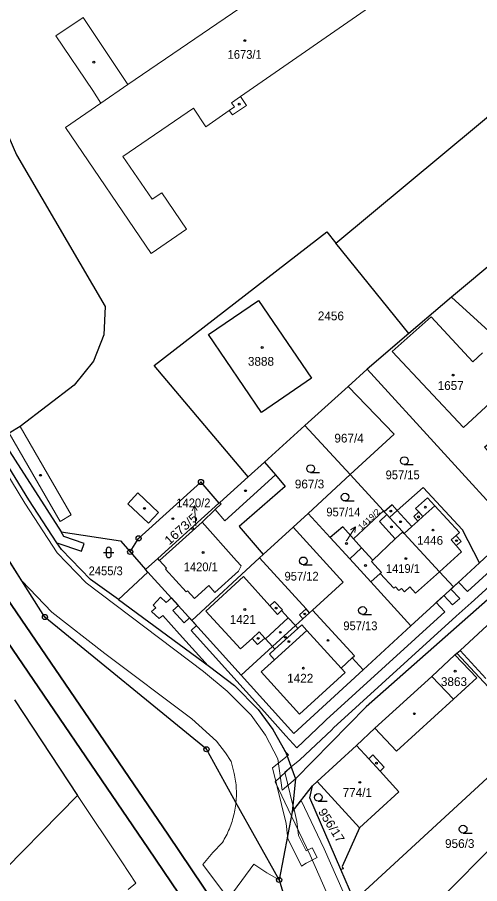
# Model space of a CAD drawing. Extents: x -679733 to -673243, y -1075091 to -1066557.
# Drawn here: x -676461.4 to -676371.8, y -1070583.9 to -1070416.1 of the extents above; entities that cross this region are included whole.
import ezdxf
from ezdxf.enums import TextEntityAlignment as Align

# ---------------------------------------------------------------- set-up
doc = ezdxf.new("R2010")
doc.units = 0
doc.header["$LTSCALE"] = 0.68
for name, color, linetype, lineweight in [('1', 7, 'Continuous', 25), ('13', 7, 'Continuous', 13), ('3', 7, 'Continuous', 25), ('4', 7, 'Continuous', 13), ('5', 7, 'Continuous', 25), ('6', 7, 'Continuous', 35), ('7', 7, 'Continuous', 13), ('8', 7, 'Continuous', 25)]:
    doc.layers.add(name, color=color, linetype=linetype, lineweight=lineweight)
doc.layers.add('2', color=7, linetype='Continuous')

msp = doc.modelspace()

# ---------------------------------------------------------------- linework, layer by layer
at = {"layer": '1'}
for p, q in [((-676385.49, -1070477.36), (-676399.68, -1070459.86)), ((-676365.21, -1070460.3), (-676377.27, -1070470.35)), ((-676393.58, -1070484.3), (-676397.29, -1070487.65)), ((-676397.29, -1070487.65), (-676405.65, -1070495.2)), ((-676416.66, -1070505.15), (-676413.49, -1070502.29)), ((-676396.89, -1070504.69), (-676405.02, -1070512.26)), ((-676390.43, -1070511.72), (-676396.89, -1070504.69)), ((-676434.15, -1070520.95), (-676422.31, -1070510.25)), ((-676421.89, -1070510.38), (-676423.04, -1070511.45)), ((-676422.14, -1070510.1), (-676421.89, -1070510.38)), ((-676400.79, -1070516.87), (-676396.98, -1070521.03)), ((-676436.1, -1070523.57), (-676436.53, -1070523.1)), ((-676408.1, -1070570), (-676410.65, -1070583.19))]:
    msp.add_line(p, q, dxfattribs=at)
for points in [[(-676410.65, -1070583.19), (-676419.01, -1070568.17), (-676424.73, -1070557.89), (-676456.02, -1070532.28), (-676460.49, -1070525.24), (-676504.87, -1070455.71), (-676507.44, -1070451.99), (-676552.97, -1070379.79)], [(-676399.68, -1070459.86), (-676330.15, -1070402.03), (-676333.27, -1070391.74), (-676329.36, -1070387.4)], [(-676481.39, -1070405.98), (-676468.37, -1070427.14), (-676461.5, -1070442.8), (-676444.33, -1070472.16), (-676444.59, -1070477.64), (-676446.58, -1070482.73), (-676450.36, -1070487.35), (-676460.81, -1070495.4), (-676462.97, -1070496.65), (-676464.59, -1070497.59), (-676452.88, -1070515.81)], [(-676453.69, -1070517.9), (-676459.14, -1070509.59), (-676480.89, -1070474.15), (-676496.18, -1070451.02), (-676499.33, -1070445.92), (-676503.98, -1070439.61), (-676504.44, -1070438.73), (-676505.08, -1070436.83), (-676505.19, -1070436.42)], [(-676283.83, -1070451.63), (-676309.29, -1070474.03), (-676329.29, -1070492.8), (-676393.81, -1070549.68), (-676407.48, -1070563.59), (-676408.1, -1070570), (-676404.16, -1070564.97), (-676403.29, -1070564.16)], [(-676416.66, -1070505.15), (-676434.88, -1070483.56), (-676401.43, -1070457.7), (-676399.68, -1070459.86)], [(-676377.27, -1070470.35), (-676379.01, -1070471.81), (-676385.49, -1070477.36), (-676393.58, -1070484.3)], [(-676360.34, -1070511.06), (-676361.38, -1070509.91), (-676359.37, -1070507.99), (-676363.71, -1070503.25), (-676365.76, -1070505.03), (-676370.83, -1070499.38), (-676357.84, -1070488.02), (-676377.27, -1070470.35)], [(-676393.58, -1070484.3), (-676365.03, -1070515.53), (-676360.34, -1070511.06)], [(-676397.29, -1070487.65), (-676388.37, -1070496.88), (-676396.89, -1070504.69)], [(-676396.89, -1070504.69), (-676405.65, -1070495.2), (-676413.49, -1070502.29)], [(-676413.49, -1070502.29), (-676411.38, -1070504.77), (-676409.5, -1070506.98), (-676418.36, -1070514.72), (-676413.72, -1070520.18)], [(-676439.5, -1070519.67), (-676437.87, -1070517.05), (-676425.79, -1070506.14), (-676422.31, -1070510.25), (-676422.14, -1070510.1), (-676416.66, -1070505.15)], [(-676376.2, -1070539.3), (-676375.6, -1070538.75), (-676364.23, -1070528.25), (-676364.95, -1070527.47), (-676364.22, -1070526.79), (-676346.9, -1070511.73), (-676340.18, -1070505.73)], [(-676371.84, -1070521.79), (-676375.1, -1070515.41), (-676382.75, -1070507.17), (-676387.76, -1070511.63), (-676388.78, -1070510.53), (-676390.27, -1070511.9)], [(-676423.04, -1070511.45), (-676425.57, -1070513.9), (-676433.8, -1070521.33), (-676434.15, -1070520.95)], [(-676400.79, -1070516.87), (-676405.02, -1070512.26), (-676407.95, -1070514.86)], [(-676376.9, -1070526.44), (-676379.58, -1070523.52), (-676386.42, -1070516.08), (-676386.68, -1070515.8), (-676389.26, -1070512.99), (-676389.76, -1070512.45), (-676390.27, -1070511.9), (-676390.43, -1070511.72), (-676396.21, -1070517.15)], [(-676396.21, -1070517.15), (-676398.3, -1070514.8), (-676400.79, -1070516.87)], [(-676453.69, -1070517.9), (-676448.92, -1070519.51), (-676448.4, -1070518.01), (-676452.34, -1070516.68), (-676452.88, -1070515.81)], [(-676452.88, -1070515.81), (-676441.37, -1070517.51), (-676439.5, -1070519.67)], [(-676407.95, -1070514.86), (-676413.72, -1070520.18), (-676414.42, -1070520.82)], [(-676404.17, -1070530.92), (-676398.22, -1070525.5), (-676407.95, -1070514.86)], [(-676365.03, -1070515.53), (-676371.84, -1070521.79), (-676376.9, -1070526.44), (-676385.12, -1070533.97), (-676394.39, -1070542.5)], [(-676441.75, -1070528.9), (-676447.18, -1070525), (-676452.83, -1070519.21), (-676453.69, -1070517.9)], [(-676396.21, -1070517.15), (-676394.68, -1070518.87), (-676396.98, -1070521.03)], [(-676439.5, -1070519.67), (-676436.53, -1070523.1), (-676434.15, -1070520.95)], [(-676404.77, -1070531.46), (-676405.44, -1070530.72), (-676414.42, -1070520.82), (-676427.55, -1070532.93)], [(-676396.98, -1070521.03), (-676392.89, -1070525.49), (-676385.12, -1070533.97)], [(-676394.39, -1070542.5), (-676407.79, -1070554.83), (-676418.01, -1070543.51), (-676427.55, -1070532.93), (-676436.1, -1070523.57), (-676441.75, -1070528.9)], [(-676441.75, -1070528.9), (-676424.15, -1070541.89), (-676419.29, -1070545.52), (-676414.68, -1070550.16), (-676411.87, -1070554.05), (-676409.35, -1070558.54), (-676407.48, -1070563.59)], [(-676418.01, -1070543.51), (-676411.94, -1070537.99), (-676407.5, -1070533.95), (-676406.03, -1070532.61), (-676404.77, -1070531.46)], [(-676394.39, -1070542.5), (-676396.47, -1070540.19), (-676396.07, -1070539.82), (-676404.17, -1070530.92), (-676404.77, -1070531.46)], [(-676403.29, -1070564.16), (-676395.66, -1070557.17), (-676392.08, -1070553.81), (-676381.08, -1070543.79), (-676376.59, -1070539.63), (-676376.2, -1070539.3)], [(-676396.19, -1070587.01), (-676395.64, -1070586.78), (-676361.39, -1070555.23), (-676376.2, -1070539.3)], [(-676376.59, -1070539.63), (-676372.34, -1070544.03), (-676376.84, -1070548.2), (-676381.08, -1070543.79)], [(-676461.93, -1070548.29), (-676449.68, -1070566.86), (-676467.12, -1070584.54), (-676466.72, -1070585.07)], [(-676398.68, -1070581.2), (-676404.7, -1070567.28), (-676404.16, -1070564.97)], [(-676403.29, -1070564.16), (-676395.06, -1070573.13), (-676398.45, -1070580.61), (-676398.27, -1070581.02), (-676398.68, -1070581.2)], [(-676365.1, -1070572.69), (-676370.24, -1070577.59), (-676377.67, -1070585.1), (-676378.85, -1070586.37)], [(-676368.1, -1070638.27), (-676376.95, -1070620.63), (-676391.08, -1070599.07), (-676396.19, -1070587.01), (-676398.68, -1070581.2)], [(-676410.65, -1070583.19), (-676405.09, -1070601.8), (-676351.13, -1070679.38)]]:
    msp.add_lwpolyline(points, dxfattribs=at)
msp.add_lwpolyline([(-676414.08, -1070492.65), (-676424.36, -1070477.56), (-676414.65, -1070470.98), (-676404.39, -1070486.05)], close=True, dxfattribs=at)
at = {"layer": '13'}
msp.add_lwpolyline([(-676355.16, -1070510.05), (-676374.18, -1070527.35), (-676375.93, -1070525.55), (-676377.4, -1070526.9), (-676375.66, -1070528.69), (-676377.04, -1070529.92), (-676378.73, -1070528.12), (-676380.21, -1070529.47), (-676378.53, -1070531.26), (-676401.56, -1070552.2), (-676401.95, -1070552.58), (-676407.24, -1070557.6), (-676409.37, -1070555.31), (-676413.47, -1070550.62), (-676427.72, -1070534.9), (-676426.64, -1070533.94), (-676427.99, -1070532.45), (-676429.06, -1070533.41), (-676431.24, -1070531), (-676430.17, -1070530.06), (-676431.53, -1070528.58), (-676432.55, -1070529.48), (-676433.63, -1070528.46), (-676435.08, -1070529.99), (-676434.55, -1070530.49), (-676435.36, -1070531.22), (-676433.86, -1070532.56), (-676433.2, -1070531.97), (-676429.96, -1070535.57), (-676424.39, -1070541.71), (-676424.15, -1070541.89), (-676419.29, -1070545.52), (-676414.68, -1070550.16), (-676411.87, -1070554.05), (-676409.52, -1070558.24), (-676408.82, -1070558.99), (-676409.1, -1070559.22), (-676408.33, -1070561.3), (-676406.66, -1070559.96), (-676400.47, -1070554.1), (-676400.1, -1070553.72), (-676376.35, -1070532.13), (-676373.47, -1070529.56), (-676354.46, -1070512.27)], dxfattribs=at)
for points in [[(-676411.93, -1070561.49), (-676409.28, -1070572.24), (-676409, -1070574.65), (-676408.94, -1070575.16), (-676406.34, -1070580.55), (-676405.38, -1070579.92), (-676403.3, -1070578.84), (-676404.27, -1070576.97), (-676405.43, -1070577.57), (-676406.88, -1070574.56), (-676407.2, -1070571.86), (-676407.76, -1070569.57), (-676408.1, -1070570), (-676407.98, -1070568.71), (-676409.56, -1070562.29), (-676408.33, -1070561.3), (-676409.1, -1070559.22)], [(-676376.16, -1070622.2), (-676378.67, -1070624.4), (-676383.36, -1070615.98), (-676392.12, -1070599.36), (-676401.94, -1070577.15), (-676406.38, -1070567.8), (-676408.1, -1070570), (-676407.63, -1070565.16), (-676407.48, -1070563.59), (-676408.33, -1070561.3), (-676411.4, -1070564.2), (-676408.26, -1070570.83), (-676404.66, -1070578.41), (-676394.82, -1070600.66), (-676386, -1070617.42), (-676379.47, -1070629.1), (-676374.77, -1070624.97)], [(-676407.76, -1070569.57), (-676407.98, -1070568.71), (-676408.1, -1070570)]]:
    msp.add_lwpolyline(points, close=True, dxfattribs=at)
at = {"layer": '3'}
for p, q in [((-676386.403, -1070502.76), (-676384.653, -1070502.76)), ((-676404.553, -1070504.3), (-676402.803, -1070504.3)), ((-676397.873, -1070509.81), (-676396.123, -1070509.81)), ((-676444.661, -1070519.771), (-676442.659, -1070519.771)), ((-676444.161, -1070519.271), (-676444.161, -1070520.272)), ((-676443.159, -1070520.272), (-676443.159, -1070519.271)), ((-676405.973, -1070522.16), (-676404.223, -1070522.16)), ((-676394.493, -1070531.76), (-676392.743, -1070531.76)), ((-676403.073, -1070567.96), (-676401.323, -1070567.96)), ((-676375.003, -1070574.11), (-676373.253, -1070574.11))]:
    msp.add_line(p, q, dxfattribs=at)
for centre in [(-676386.4029, -1070502.0098), (-676404.5529, -1070503.5498), (-676397.8729, -1070509.0598), (-676405.9729, -1070521.4098), (-676394.4929, -1070531.0098), (-676403.0729, -1070567.2098), (-676375.0029, -1070573.3598)]:
    msp.add_circle(centre, 0.75, dxfattribs=at)
for centre, start, end in [((-676443.66, -1070519.2709), 0, 180), ((-676443.66, -1070520.2709), 180, 359.98789)]:
    msp.add_arc(centre, 0.5, start, end, dxfattribs=at)
at = {"layer": '4'}
for p, q in [((-676439.94, -1070429.17), (-676395.64, -1070398.87)), ((-676418.15, -1070431.49), (-676387.75, -1070410.44)), ((-676453.88, -1070419.71), (-676448.61, -1070416.19)), ((-676448.61, -1070416.19), (-676441.5, -1070426.83)), ((-676446.77, -1070430.35), (-676453.88, -1070419.71)), ((-676441.5, -1070426.83), (-676439.94, -1070429.17)), ((-676445.17, -1070432.75), (-676439.94, -1070429.17)), ((-676446.77, -1070430.35), (-676445.17, -1070432.75)), ((-676419.88, -1070432.69), (-676418.15, -1070431.49)), ((-676418.15, -1070431.49), (-676416.96, -1070433.22)), ((-676452.06, -1070437.46), (-676445.17, -1070432.75)), ((-676440.91, -1070443.12), (-676427.25, -1070433.77)), ((-676427.25, -1070433.77), (-676424.82, -1070437.33)), ((-676424.82, -1070437.33), (-676420.3, -1070434.19)), ((-676420.3, -1070434.19), (-676419.31, -1070433.51)), ((-676420.3, -1070434.19), (-676419.7, -1070435.06)), ((-676419.31, -1070433.51), (-676419.88, -1070432.69)), ((-676416.96, -1070433.22), (-676419.7, -1070435.06)), ((-676435.44, -1070461.86), (-676452.06, -1070437.46)), ((-676435.26, -1070451.38), (-676440.91, -1070443.12)), ((-676435.26, -1070451.38), (-676433.4, -1070450.11)), ((-676433.4, -1070450.11), (-676428.6, -1070457.19)), ((-676435.44, -1070461.86), (-676428.6, -1070457.19)), ((-676388.74, -1070480.86), (-676381.22, -1070474.17)), ((-676373.12, -1070482.87), (-676381.22, -1070474.17)), ((-676481.61, -1070474.78), (-676459.92, -1070510.21)), ((-676488.71, -1070480.32), (-676460.49, -1070525.24)), ((-676374.95, -1070495.6), (-676388.74, -1070480.86)), ((-676371.23, -1070481.11), (-676373.12, -1070482.87)), ((-676374.95, -1070495.6), (-676367.62, -1070488.78)), ((-676460.81, -1070495.4), (-676450.91, -1070512.52)), ((-676453.07, -1070513.78), (-676462.97, -1070496.65)), ((-676421.15, -1070513.63), (-676411.38, -1070504.77)), ((-676439.93, -1070510.39), (-676438.04, -1070508.26)), ((-676438.04, -1070508.26), (-676434.03, -1070512.05)), ((-676381.92, -1070509.19), (-676384.21, -1070511.26)), ((-676380.5, -1070510.74), (-676381.92, -1070509.19)), ((-676453.62, -1070519.83), (-676459.92, -1070510.21)), ((-676435.98, -1070514.13), (-676439.93, -1070510.39)), ((-676423.04, -1070511.45), (-676421.15, -1070513.63)), ((-676384.21, -1070511.26), (-676383.61, -1070511.92)), ((-676382.81, -1070512.81), (-676380.5, -1070510.74)), ((-676375.7, -1070515.92), (-676380.5, -1070510.74)), ((-676450.91, -1070512.52), (-676453.07, -1070513.78)), ((-676434.03, -1070512.05), (-676435.98, -1070514.13)), ((-676391.22, -1070513.8), (-676389.76, -1070512.45)), ((-676389.26, -1070512.99), (-676387.76, -1070511.63)), ((-676387.76, -1070511.63), (-676384.92, -1070514.72)), ((-676384.57, -1070512.79), (-676383.61, -1070511.92)), ((-676383.77, -1070513.69), (-676384.57, -1070512.79)), ((-676383.77, -1070513.69), (-676382.81, -1070512.81)), ((-676383.61, -1070511.92), (-676382.81, -1070512.81)), ((-676425.57, -1070513.9), (-676418.88, -1070521.39)), ((-676388.14, -1070517.15), (-676391.22, -1070513.8)), ((-676386.42, -1070516.08), (-676384.92, -1070514.72)), ((-676384.92, -1070514.72), (-676383.77, -1070513.69)), ((-676388.14, -1070517.15), (-676386.68, -1070515.8)), ((-676377.32, -1070517.3), (-676376.35, -1070516.48)), ((-676376.35, -1070516.48), (-676375.7, -1070515.92)), ((-676375.37, -1070517.64), (-676376.35, -1070516.48)), ((-676392.52, -1070521.29), (-676388.14, -1070517.15)), ((-676376.33, -1070518.46), (-676377.32, -1070517.3)), ((-676376.33, -1070518.46), (-676375.37, -1070517.64)), ((-676453.62, -1070519.83), (-676448.04, -1070525.69)), ((-676394.68, -1070518.87), (-676392.52, -1070521.29)), ((-676375.32, -1070519.65), (-676379.58, -1070523.52)), ((-676375.32, -1070519.65), (-676376.33, -1070518.46)), ((-676433.8, -1070521.33), (-676432.45, -1070522.8)), ((-676418.88, -1070521.39), (-676418.01, -1070522.37)), ((-676392.75, -1070521.5), (-676392.52, -1070521.29)), ((-676390.81, -1070523.65), (-676392.75, -1070521.5)), ((-676432.45, -1070522.8), (-676432.67, -1070523)), ((-676432.67, -1070523), (-676428.65, -1070527.38)), ((-676418.01, -1070522.37), (-676418.5, -1070523.41)), ((-676424.85, -1070531.12), (-676417.54, -1070524.44)), ((-676418.5, -1070523.41), (-676423.08, -1070527.5)), ((-676417.54, -1070524.44), (-676412.43, -1070530.13)), ((-676392.89, -1070525.49), (-676391.05, -1070523.86)), ((-676391.05, -1070523.86), (-676390.81, -1070523.65)), ((-676391.05, -1070523.86), (-676388.41, -1070526.7)), ((-676379.58, -1070523.52), (-676384.22, -1070527.68)), ((-676454.69, -1070531.31), (-676460.49, -1070525.24)), ((-676448.04, -1070525.69), (-676425.33, -1070542.82)), ((-676424.27, -1070526.17), (-676427.07, -1070528.66)), ((-676423.08, -1070527.5), (-676424.27, -1070526.17)), ((-676388.41, -1070526.7), (-676388.11, -1070526.42)), ((-676388.11, -1070526.42), (-676387.43, -1070527.15)), ((-676386.37, -1070527.4), (-676385.33, -1070526.44)), ((-676384.22, -1070527.68), (-676385.33, -1070526.44)), ((-676428.65, -1070527.38), (-676428.43, -1070527.18)), ((-676428.43, -1070527.18), (-676427.07, -1070528.66)), ((-676387.43, -1070527.15), (-676386.97, -1070526.73)), ((-676386.97, -1070526.73), (-676386.37, -1070527.4)), ((-676412.43, -1070530.13), (-676411.52, -1070529.28)), ((-676411.52, -1070529.28), (-676410.02, -1070530.9)), ((-676454.69, -1070531.31), (-676444.39, -1070539.33)), ((-676418.14, -1070538.47), (-676424.85, -1070531.12)), ((-676412.43, -1070530.13), (-676410.97, -1070531.76)), ((-676410.97, -1070531.76), (-676410.17, -1070531.03)), ((-676410.02, -1070530.9), (-676410.17, -1070531.03)), ((-676410.17, -1070531.03), (-676408.88, -1070532.45)), ((-676405.44, -1070530.72), (-676406.7, -1070531.87)), ((-676408.88, -1070532.45), (-676413.31, -1070536.49)), ((-676408.88, -1070532.45), (-676407.5, -1070533.95)), ((-676406.7, -1070531.87), (-676406.03, -1070532.61)), ((-676411.47, -1070538.51), (-676407.01, -1070534.5)), ((-676407.5, -1070533.95), (-676407.01, -1070534.5)), ((-676407.01, -1070534.5), (-676406.25, -1070533.82)), ((-676405.28, -1070534.88), (-676406.25, -1070533.82)), ((-676415.89, -1070536.41), (-676418.14, -1070538.47)), ((-676414.52, -1070535.17), (-676415.89, -1070536.41)), ((-676415.89, -1070536.41), (-676414.81, -1070537.59)), ((-676414.81, -1070537.59), (-676413.44, -1070536.35)), ((-676413.44, -1070536.35), (-676414.52, -1070535.17)), ((-676413.31, -1070536.49), (-676413.44, -1070536.35)), ((-676413.31, -1070536.49), (-676411.94, -1070537.99)), ((-676411.94, -1070537.99), (-676411.47, -1070538.51)), ((-676444.39, -1070539.33), (-676427.54, -1070552.02)), ((-676412.53, -1070539.46), (-676411.47, -1070538.51)), ((-676411.52, -1070540.57), (-676412.53, -1070539.46)), ((-676370.61, -1070544.18), (-676375.6, -1070538.75)), ((-676414.11, -1070542.92), (-676411.52, -1070540.57)), ((-676398.64, -1070542.16), (-676396.47, -1070540.19)), ((-676425.33, -1070542.82), (-676420.71, -1070546.63)), ((-676414.11, -1070542.92), (-676406.7, -1070551.12)), ((-676406.7, -1070551.12), (-676397.84, -1070543.05)), ((-676398.64, -1070542.16), (-676397.84, -1070543.05)), ((-676420.71, -1070546.63), (-676416.09, -1070551.27)), ((-676387.89, -1070558.24), (-676376.84, -1070548.2)), ((-676416.09, -1070551.27), (-676413.28, -1070555.17)), ((-676427.54, -1070552.02), (-676422.78, -1070556.35)), ((-676392.08, -1070553.81), (-676387.89, -1070558.24)), ((-676422.78, -1070556.35), (-676421.04, -1070558.6)), ((-676413.28, -1070555.17), (-676410.92, -1070559.77)), ((-676393.29, -1070559.74), (-676395.66, -1070557.17)), ((-676421.04, -1070558.6), (-676419.97, -1070560.28)), ((-676410.92, -1070559.77), (-676410.03, -1070565.8)), ((-676393.29, -1070559.74), (-676392.48, -1070558.99)), ((-676391.09, -1070562.13), (-676393.29, -1070559.74)), ((-676392.48, -1070558.99), (-676390.28, -1070561.38)), ((-676419.97, -1070560.28), (-676419.35, -1070562.56)), ((-676390.28, -1070561.38), (-676391.09, -1070562.13)), ((-676387.43, -1070566.1), (-676391.09, -1070562.13)), ((-676410.03, -1070565.8), (-676407.48, -1070563.59)), ((-676441.12, -1070579.69), (-676449.68, -1070566.86)), ((-676395.06, -1070573.13), (-676387.43, -1070566.1)), ((-676421.65, -1070575.95), (-676423.48, -1070577.91)), ((-676423.48, -1070577.91), (-676425.46, -1070580.19)), ((-676438.38, -1070583.8), (-676441.12, -1070579.69)), ((-676425.46, -1070580.19), (-676420.68, -1070586.62)), ((-676419.46, -1070585.5), (-676415.54, -1070580.12)), ((-676415.54, -1070580.12), (-676413.06, -1070581.81)), ((-676413.06, -1070581.81), (-676410.65, -1070583.19)), ((-676439.87, -1070585.05), (-676438.38, -1070583.8))]:
    msp.add_line(p, q, dxfattribs=at)
for points in [[(-676411.52, -1070540.57), (-676405.28, -1070534.88), (-676398.64, -1070542.16)], [(-676419.35, -1070562.56), (-676419.273, -1070562.928), (-676419.203, -1070563.298), (-676419.141, -1070563.669), (-676419.087, -1070564.041), (-676419.04, -1070564.415), (-676419.002, -1070564.789), (-676418.971, -1070565.164), (-676418.948, -1070565.539), (-676418.934, -1070565.915), (-676418.927, -1070566.292), (-676418.928, -1070566.668), (-676418.936, -1070567.044), (-676418.953, -1070567.42), (-676418.978, -1070567.795), (-676419.01, -1070568.17)], [(-676419.01, -1070568.17), (-676419.051, -1070568.544), (-676419.1, -1070568.918), (-676419.156, -1070569.29), (-676419.22, -1070569.662), (-676419.292, -1070570.031), (-676419.372, -1070570.4), (-676419.459, -1070570.766), (-676419.554, -1070571.131), (-676419.656, -1070571.493), (-676419.766, -1070571.854), (-676419.883, -1070572.212), (-676420.008, -1070572.567), (-676420.14, -1070572.92), (-676420.279, -1070573.27), (-676420.426, -1070573.617), (-676420.58, -1070573.961), (-676420.741, -1070574.301), (-676420.909, -1070574.638), (-676421.084, -1070574.972), (-676421.266, -1070575.302), (-676421.455, -1070575.628), (-676421.65, -1070575.95)]]:
    msp.add_lwpolyline(points, dxfattribs=at)
at = {"layer": '5'}
for centre in [(-676417.2968, -1070420.6592), (-676446.5468, -1070424.8292), (-676418.3768, -1070432.9692), (-676413.9368, -1070480.0992), (-676376.9368, -1070485.4292), (-676456.8768, -1070504.8292), (-676417.1668, -1070507.8192), (-676436.7268, -1070511.2492), (-676382.3268, -1070510.9992), (-676431.2268, -1070513.2292), (-676389.0268, -1070511.7592), (-676383.6668, -1070512.8692), (-676388.8968, -1070514.8392), (-676387.1168, -1070513.8192), (-676427.4268, -1070515.1292), (-676380.8368, -1070515.4392), (-676397.5868, -1070518.0392), (-676376.2968, -1070517.4892), (-676425.3868, -1070519.7892), (-676386.0868, -1070520.9692), (-676393.9168, -1070522.3092), (-676417.2868, -1070530.8192), (-676411.2468, -1070530.5492), (-676405.6968, -1070531.6892), (-676414.6968, -1070536.4192), (-676410.4168, -1070535.2392), (-676409.4368, -1070536.2092), (-676401.1768, -1070536.7992), (-676408.7468, -1070537.0392), (-676405.9568, -1070542.1692), (-676376.5468, -1070542.7692), (-676384.4568, -1070551.0092), (-676391.8068, -1070560.5892), (-676395.0068, -1070564.2892)]:
    msp.add_circle(centre, 0.175, dxfattribs=at)
at = {"layer": '6'}
for p, q in [((-676432.24, -1070574.34), (-676482.87, -1070500.16)), ((-676486.97, -1070502.35), (-676435.94, -1070577.19)), ((-676418.39, -1070594.74), (-676432.24, -1070574.34)), ((-676435.94, -1070577.19), (-676422.26, -1070597.36))]:
    msp.add_line(p, q, dxfattribs=at)
at = {"layer": '7'}
for p, q in [((-676427.069, -1070510.706), (-676427.499, -1070511.74)), ((-676395.856, -1070514.803), (-676396.821, -1070515.37))]:
    msp.add_line(p, q, dxfattribs=at)
for points in [[(-676426.79, -1070514.65), (-676426.86, -1070513.7), (-676427.069, -1070510.706), (-676426.5, -1070511.67)], [(-676397.64, -1070517.55), (-676397.49, -1070517.32), (-676395.856, -1070514.803), (-676395.981, -1070515.916)]]:
    msp.add_lwpolyline(points, dxfattribs=at)
at = {"layer": '8'}
for centre, radius in [((-676425.79, -1070506.1399), 0.5), ((-676425.79, -1070506.1399), 0.0303), ((-676437.87, -1070517.0499), 0.5), ((-676437.87, -1070517.0499), 0.0303), ((-676439.5, -1070519.6699), 0.5), ((-676439.5, -1070519.6699), 0.0303), ((-676456.02, -1070532.2799), 0.5), ((-676456.02, -1070532.2799), 0.0303), ((-676424.73, -1070557.8899), 0.5), ((-676424.73, -1070557.8899), 0.0303), ((-676410.65, -1070583.1899), 0.5), ((-676410.65, -1070583.1899), 0.0303)]:
    msp.add_circle(centre, radius, dxfattribs=at)

# ---------------------------------------------------------------- texts
at = {"layer": '2', "width": 0.95}
for s, p in [('1673/1', (-676420.63, -1070424.18)), ('2455/3', (-676447.55, -1070524.19))]:
    msp.add_text(s, height=1.7, dxfattribs=at).set_placement(p)
at = {"layer": '2'}
for s, p in [('2456', (-676403.15, -1070474.82)), ('3888', (-676416.7, -1070483.62))]:
    msp.add_text(s, height=1.7, dxfattribs=at).set_placement(p)
for s, p in [('1657', (-676377.41, -1070488.3)), ('967/4', (-676397.1, -1070498.489)), ('967/3', (-676404.76, -1070507.37)), ('1446', (-676381.41, -1070518.29)), ('1421', (-676417.69, -1070533.6)), ('1422', (-676406.56, -1070544.979)), ('3863', (-676376.78, -1070545.64)), ('774/1', (-676395.5, -1070567.12)), ('956/3', (-676375.66, -1070576.999))]:
    msp.add_text(s, height=1.7, dxfattribs=at).set_placement(p, align=Align.CENTER)
at = {"layer": '2', "width": 0.95}
for s, p in [('957/15', (-676386.719, -1070505.6)), ('1420/2', (-676427.259, -1070511.029)), ('957/14', (-676398.199, -1070512.79)), ('1420/1', (-676425.829, -1070523.42)), ('1419/1', (-676386.669, -1070523.749)), ('957/12', (-676406.299, -1070525.229)), ('957/13', (-676394.909, -1070534.83))]:
    msp.add_text(s, height=1.7, dxfattribs=at).set_placement(p, align=Align.CENTER)
at = {"layer": '2', "width": 1.1}
for s, height, rotation, p in [('1419/2', 1.14, 43, (-676394.721, -1070515.516)), ('1673/5', 1.7, 42, (-676431.921, -1070518.421))]:
    msp.add_text(s, height=height, rotation=rotation, dxfattribs=at).set_placement(p)
at = {"layer": '2', "width": 1.05}
msp.add_text('956/17', height=1.7, rotation=302, dxfattribs=at).set_placement((-676401.2327, -1070573.0806), align=Align.CENTER)

doc.saveas('drawing.dxf')
